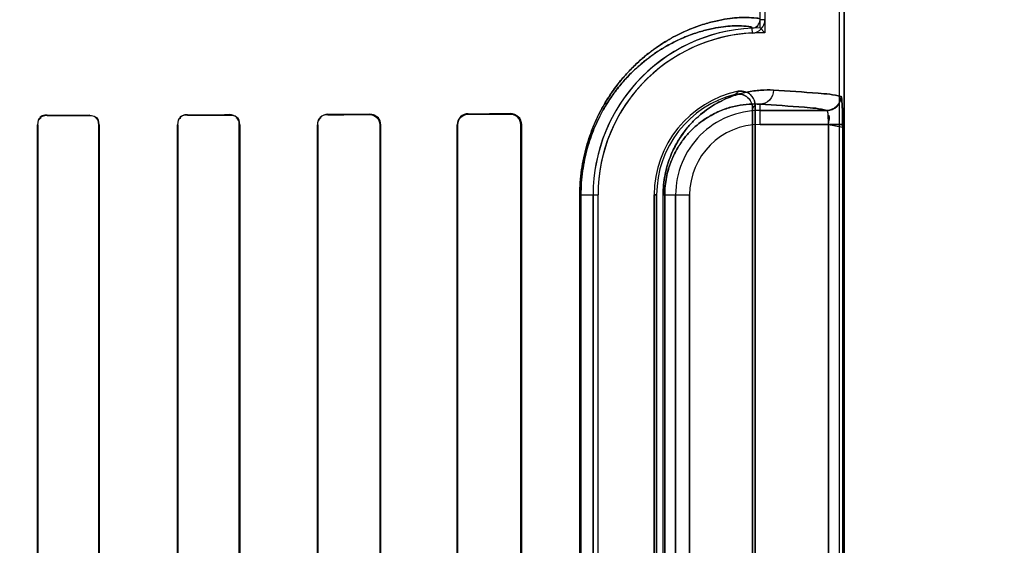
# Model space of a CAD drawing. Header units: millimetres. Extents: x 0 to 297, y 0 to 210.
# Tile 320 of 401: x 242.3959 to 242.5714, y 156.8791 to 156.9727. Entities that reach past the tile are written whole.
import ezdxf

# ---------------------------------------------------------------- set-up
doc = ezdxf.new("R2010")
doc.units = ezdxf.units.MM
doc.header["$LTSCALE"] = 16.335
doc.layers.get('0').update_dxf_attribs({"linetype": 'CONTINUOUS'})
for name, color, linetype in [('AXES_REF', 7, 'CONTINUOUS'), ('INTFCLR_1', 7, 'CONTINUOUS'), ('INTFCLR_72935', 7, 'CONTINUOUS')]:
    doc.layers.add(name, color=color, linetype=linetype)

msp = doc.modelspace()

# ---------------------------------------------------------------- linework, layer by layer
at = {"color": 7, "linetype": 'Continuous'}
for radius in [4.8479140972, 4.8475, 4.8164570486]:
    msp.add_circle((241.5069109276, 154.9564782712), radius, dxfattribs=at)
msp.add_arc((241.5069109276, 154.9564782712), 4.8, 278.2771290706, 261.7228709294, dxfattribs=at)
at = {"layer": 'AXES_REF', "color": 9, "linetype": 'Continuous'}
msp.add_circle((241.5069109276, 154.9564782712), 2.9642884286, dxfattribs=at)
at = {"layer": 'AXES_REF', "color": 7, "linetype": 'Continuous'}
msp.add_arc((241.5069109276, 154.9564782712), 4.91, 113.0826656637, 66.9173343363, dxfattribs=at)
at = {"layer": 'AXES_REF', "color": 9, "linetype": 'Continuous'}
msp.add_arc((241.5069109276, 154.9564782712), 4.4222561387, 94.4118118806, 85.5881881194, dxfattribs=at)
at = {"layer": 'INTFCLR_1', "color": 6, "linetype": 'Continuous'}
for p, q in [((242.541945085, 158.0414795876), (242.541945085, 156.7064711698)), ((242.5428267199, 158.0414711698), (242.5428267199, 156.7064711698)), ((242.5265076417, 156.8060024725), (242.5265076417, 156.9569398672)), ((242.526945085, 156.9574883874), (242.526945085, 156.8054539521)), ((242.3990856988, 156.9539711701), (242.3990856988, 156.8089711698)), ((242.3991457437, 156.9539711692), (242.3991457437, 156.8089711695)), ((242.4099774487, 156.8089711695), (242.4099774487, 156.9539711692)), ((242.4100394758, 156.8089711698), (242.4100394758, 156.9539711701)), ((242.4240276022, 156.9539711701), (242.4240276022, 156.8089711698)), ((242.4240920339, 156.9539711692), (242.4240920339, 156.8089711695)), ((242.4350372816, 156.8089711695), (242.4350372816, 156.9539711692)), ((242.435104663, 156.8089711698), (242.435104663, 156.9539711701)), ((242.4489529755, 156.9539711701), (242.4489529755, 156.8089711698)), ((242.4490240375, 156.9539711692), (242.4490240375, 156.8089711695)), ((242.4601133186, 156.8089711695), (242.4601133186, 156.9539711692)), ((242.4601890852, 156.8089711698), (242.4601890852, 156.9539711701)), ((242.4738552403, 156.9539711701), (242.4738552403, 156.8089711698)), ((242.4739372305, 156.9539711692), (242.4739372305, 156.8089711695)), ((242.4852118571, 156.8089711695), (242.4852118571, 156.9539711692)), ((242.485302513, 156.8089711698), (242.485302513, 156.9539711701)), ((242.4980862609, 156.9414711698), (242.4980862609, 156.8214711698)), ((242.4989678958, 156.8214711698), (242.4989678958, 156.9414711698)), ((242.5089678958, 156.8214711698), (242.5089678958, 156.9414711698)), ((242.5094053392, 156.9414711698), (242.5094053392, 156.8214711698))]:
    msp.add_line(p, q, dxfattribs=at)
at = {"layer": 'INTFCLR_1', "color": 9, "linetype": 'Continuous'}
for p, q in [((242.5287083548, 156.97267572), (242.5278267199, 156.97267572)), ((242.5263987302, 156.9711773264), (242.5264410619, 156.9702967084)), ((242.5278267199, 156.9540144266), (242.5278267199, 156.9576362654)), ((242.5397713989, 156.9565140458), (242.5278267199, 156.9565140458)), ((242.4008007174, 156.9556293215), (242.4008007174, 156.955689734)), ((242.4083007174, 156.9557059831), (242.4083007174, 156.9556443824)), ((242.4258007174, 156.9556840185), (242.4258007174, 156.9557489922)), ((242.4333007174, 156.9557698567), (242.4333007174, 156.9557031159)), ((242.4508007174, 156.9557533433), (242.4508007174, 156.9558252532)), ((242.4583007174, 156.9558523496), (242.4583007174, 156.9557776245)), ((242.4758007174, 156.9558421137), (242.4758007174, 156.9559256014)), ((242.4833007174, 156.9559624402), (242.4833007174, 156.9558737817)), ((242.3990856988, 156.9539711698), (242.3991457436, 156.9539711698)), ((242.4099774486, 156.9539711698), (242.4100394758, 156.9539711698)), ((242.4240276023, 156.9539711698), (242.4240920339, 156.9539711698)), ((242.4350372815, 156.9539711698), (242.4351046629, 156.9539711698)), ((242.4489529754, 156.9539711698), (242.4490240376, 156.9539711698)), ((242.4601133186, 156.9539711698), (242.4601890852, 156.9539711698)), ((242.4738552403, 156.9539711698), (242.4739372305, 156.9539711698)), ((242.4852118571, 156.9539711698), (242.4853025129, 156.9539711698)), ((242.5278267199, 156.9540144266), (242.5425380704, 156.9540144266)), ((242.5400406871, 156.8089279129), (242.5400406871, 156.9540144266)), ((242.5425380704, 156.9540144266), (242.5425380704, 156.8089279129)), ((242.495726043, 156.8214711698), (242.495726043, 156.9414711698)), ((242.495726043, 156.9414711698), (242.4989678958, 156.9414711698)), ((242.4959104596, 156.9414711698), (242.4959104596, 156.8214711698)), ((242.5089678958, 156.9414711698), (242.5094053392, 156.9414711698)), ((242.5105565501, 156.8214711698), (242.5105565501, 156.9414711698)), ((242.5105565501, 156.9414711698), (242.515283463, 156.9414711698)), ((242.5108487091, 156.9414711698), (242.5108487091, 156.8214711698)), ((242.5127838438, 156.9414711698), (242.5127838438, 156.8214711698)), ((242.515283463, 156.8214711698), (242.515283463, 156.9414711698))]:
    msp.add_line(p, q, dxfattribs=at)
at = {"layer": 'INTFCLR_1', "color": 7, "linetype": 'Continuous'}
msp.add_line((242.4839098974, 156.9557764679), (242.4833007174, 156.9558737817), dxfattribs=at)
at = {"layer": 'INTFCLR_1', "color": 6, "linetype": 'Continuous'}
for centre, radius, start, end in [((242.5263265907, 156.97267572), 0.0015001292, 272.7555668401, 360), ((242.5263265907, 156.97267572), 0.0023817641, 272.7547928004, 1.588680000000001e-05), ((242.5278267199, 156.9414711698), 0.0297404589, 92.75211805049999, 179.9999999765), ((242.5278267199, 156.9414711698), 0.028858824, 92.7521172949, 179.9999985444), ((242.5278267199, 156.9414711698), 0.018858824, 101.8889180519, 179.9999977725), ((242.5278267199, 156.9414711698), 0.0184213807, 103.8352360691, 179.9999998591)]:
    msp.add_arc(centre, radius, start, end, dxfattribs=at)
at = {"layer": 'INTFCLR_1', "color": 9, "linetype": 'Continuous'}
for centre, radius, start, end in [((242.5591776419, 156.9271134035), 0.0481478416, 137.0401802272, 137.9559483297), ((242.5278267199, 156.9414711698), 0.0150428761, 89.99999999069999, 179.9999999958), ((242.5590191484, 156.9314607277), 0.0413059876, 140.9411471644, 141.9143409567), ((242.5278267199, 156.9414711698), 0.0125432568, 90.00000006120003, 179.9999997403)]:
    msp.add_arc(centre, radius, start, end, dxfattribs=at)
at = {"layer": 'INTFCLR_1', "color": 6, "linetype": 'Continuous'}
for centre, major_axis, ratio, start_param, end_param in [((242.2670507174, 156.9564711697), (0.2607760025, 0), 0.0034906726, -1.0322457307, -0.9983944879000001), ((242.2670507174, 156.9564711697), (0.2757760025, 0), 0.0034906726, -1.0644388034, -1.0330623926), ((242.2670507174, 156.9564711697), (0.2607760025, 0), 0.0034906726, -0.9162996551, -0.8795209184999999), ((242.2670507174, 156.9564711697), (0.2757760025, 0), 0.0034906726, -0.9573995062, -0.9237350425), ((242.2670507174, 156.9564711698), (0.2607760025, 0), 0.0034906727, -0.7888979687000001, -0.7475038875), ((242.2670507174, 156.9564711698), (0.2757760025, 0), 0.0034906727, -0.8415583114, -0.8044638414), ((242.2670507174, 156.9564711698), (0.2607760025, 0), 0.0034906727, -0.642674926, -0.5930216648), ((242.2670507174, 156.9564711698), (0.2757760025, 0), 0.0034906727, -0.7121557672, -0.6694696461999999)]:
    msp.add_ellipse(centre, major_axis=major_axis, ratio=ratio, start_param=start_param, end_param=end_param, dxfattribs=at)
at = {"layer": 'INTFCLR_1', "color": 9, "linetype": 'Continuous'}
for points, knots in [([(242.5278267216, 156.9726758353), (242.5278267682, 156.9728926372), (242.526656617, 156.9729979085), (242.5256718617, 156.9731169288), (242.5240026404, 156.9730582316), (242.5223641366, 156.9728992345), (242.5203841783, 156.9725645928), (242.5181053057, 156.9719935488), (242.5155233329, 156.9711043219), (242.5126594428, 156.9697965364), (242.5101549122, 156.9683051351), (242.5080503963, 156.966781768), (242.5063646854, 156.9653815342), (242.5046485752, 156.9637335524), (242.5029234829, 156.9617975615), (242.5015360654, 156.9599463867), (242.5004537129, 156.9582763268), (242.4993474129, 156.9563706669), (242.4983423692, 156.9542724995), (242.4974722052, 156.9519837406), (242.4968794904, 156.9500877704), (242.4963849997, 156.9480638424), (242.4958816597, 156.9451921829), (242.4957260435, 156.9429669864), (242.4957260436, 156.9414711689)], [0, 0, 0, 0, 0.0129082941, 0.0479369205, 0.0747656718, 0.1077870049, 0.1472777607, 0.1937244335, 0.2476759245, 0.3095864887, 0.3808801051, 0.4208017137, 0.464183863, 0.5112475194, 0.5623302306, 0.6184106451, 0.6487898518, 0.6807805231, 0.7495641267, 0.7869849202, 0.8265031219, 0.8677591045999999, 0.910939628, 1, 1, 1, 1]), ([(242.5263987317, 156.9711773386), (242.5263994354, 156.9713849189), (242.5252985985, 156.9715140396), (242.5243548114, 156.9716235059), (242.5227736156, 156.9715794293), (242.5212184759, 156.9714336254), (242.5193398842, 156.9711217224), (242.5171766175, 156.9705835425), (242.5147250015, 156.969741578), (242.5120048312, 156.9684995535), (242.5096258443, 156.9670807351), (242.5076265, 156.9656301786), (242.5060245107, 156.9642958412), (242.5043934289, 156.9627246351), (242.5027536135, 156.960878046), (242.5014348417, 156.9591119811), (242.5004059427, 156.9575183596), (242.4993539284, 156.95569914), (242.4983983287, 156.9536960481), (242.4975709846, 156.9515109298), (242.4970073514, 156.9497004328), (242.4965371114, 156.9477676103), (242.4960584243, 156.9450249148), (242.4959104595, 156.9428998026), (242.4959104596, 156.9414711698)], [0, 0, 0, 0, 0.0129831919, 0.0479084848, 0.07463076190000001, 0.1075226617, 0.1468667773, 0.1931559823, 0.2469482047, 0.3087107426, 0.3798835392, 0.4197618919, 0.463117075, 0.5101750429, 0.5612788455, 0.6174138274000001, 0.6478355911, 0.6798803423, 0.7488096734, 0.7863245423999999, 0.8259516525, 0.8673300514, 0.9106460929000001, 1, 1, 1, 1]), ([(242.5302123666, 156.9601358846), (242.5294552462, 156.9601776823), (242.5278696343, 156.9601664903), (242.525400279, 156.9598290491), (242.5227524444, 156.9590809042), (242.5204837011, 156.9580404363), (242.5186236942, 156.9568827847), (242.5171590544, 156.9557678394), (242.5156953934, 156.9543969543), (242.5142593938, 156.9527146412), (242.5131575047, 156.9510432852), (242.5123442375, 156.9494858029), (242.5117655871, 156.9481386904), (242.5112642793, 156.9466485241), (242.5108712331, 156.9450256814), (242.5106157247, 156.9432840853), (242.5105565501, 156.9420844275), (242.5105565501, 156.9414711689)], [0, 0, 0, 0, 0.0750554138, 0.1564841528, 0.2459854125, 0.3464640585, 0.4023384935, 0.4625915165, 0.5283646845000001, 0.6004622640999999, 0.6810443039, 0.7258982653, 0.7742486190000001, 0.8260106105, 0.8813405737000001, 0.9392984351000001, 1, 1, 1, 1]), ([(242.5302123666, 156.9601358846), (242.5302092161, 156.9595032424), (242.5297235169, 156.9582049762), (242.5284389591, 156.9576396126), (242.5278267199, 156.9576362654)], [0, 0, 0, 0, 0.5081941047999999, 1, 1, 1, 1]), ([(242.5422663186, 156.9590136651), (242.5409412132, 156.9593726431), (242.5368830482, 156.9596781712), (242.5328729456, 156.9599890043), (242.5302123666, 156.9601358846)], [0, 0, 0, 0, 0.3400295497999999, 1, 1, 1, 1]), ([(242.5278267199, 156.9576362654), (242.5271767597, 156.9576778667), (242.5258138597, 156.9576796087), (242.5236880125, 156.9574022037), (242.521404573, 156.9567671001), (242.5194455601, 156.9558738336), (242.5178383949, 156.9548753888), (242.5165708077, 156.9539107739), (242.515303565, 156.9527223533), (242.5140589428, 156.9512608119), (242.5128709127, 156.9494530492), (242.5120224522, 156.9476536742), (242.5114628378, 156.9459828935), (242.511121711, 156.9445687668), (242.510900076, 156.9430512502), (242.5108486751, 156.9420057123), (242.5108487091, 156.9414711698)], [0, 0, 0, 0, 0.0744526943, 0.155325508, 0.2443501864, 0.3444346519, 0.4002308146, 0.4603906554, 0.5262223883, 0.5984573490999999, 0.6793343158, 0.7728337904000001, 0.824923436, 0.8805639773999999, 0.9388934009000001, 1, 1, 1, 1]), ([(242.5278267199, 156.9576362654), (242.5304632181, 156.9574893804), (242.5344368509, 156.9571786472), (242.5384589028, 156.9568728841), (242.5397713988, 156.9565140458)], [0, 0, 0, 0, 0.659940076, 1, 1, 1, 1])]:
    msp.add_open_spline(points, degree=3, knots=knots, dxfattribs=at)
at = {"layer": 'INTFCLR_1', "color": 6, "linetype": 'Continuous'}
for points, knots in [([(242.5239415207, 156.9599254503), (242.5244597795, 156.9600345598), (242.5259845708, 156.9599031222), (242.5269450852, 156.9583772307), (242.5269450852, 156.957488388)], [0, 0, 0, 0, 0.3733759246, 1, 1, 1, 1]), ([(242.5265076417, 156.9569398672), (242.5265076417, 156.957478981), (242.5260501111, 156.9589734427), (242.5242997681, 156.9595743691), (242.5234216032, 156.9593580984)], [0, 0, 0, 0, 0.3734722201, 1, 1, 1, 1]), ([(242.435104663, 156.9539711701), (242.435104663, 156.954436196), (242.4347129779, 156.9553948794), (242.4337550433, 156.9557711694), (242.4333007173, 156.955769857)], [0, 0, 0, 0, 0.505818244, 1, 1, 1, 1]), ([(242.4508007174, 156.9558252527), (242.4503213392, 156.9558235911), (242.4493379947, 156.9554180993), (242.4489529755, 156.9544358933), (242.4489529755, 156.9539711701)], [0, 0, 0, 0, 0.5077628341, 1, 1, 1, 1]), ([(242.4601890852, 156.9539711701), (242.4601890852, 156.9544327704), (242.4598082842, 156.9554317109), (242.458801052, 156.9558542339), (242.4583007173, 156.9558523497)], [0, 0, 0, 0, 0.4798646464, 1, 1, 1, 1]), ([(242.4601133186, 156.9539711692), (242.4601133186, 156.9544268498), (242.4597335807, 156.955388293), (242.4587686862, 156.9557791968), (242.4583007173, 156.9557776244)], [0, 0, 0, 0, 0.4933465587, 1, 1, 1, 1]), ([(242.4758007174, 156.9559256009), (242.4753195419, 156.9559233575), (242.4742885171, 156.9555227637), (242.4738552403, 156.9544843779), (242.4738552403, 156.9539711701)], [0, 0, 0, 0, 0.4838961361, 1, 1, 1, 1]), ([(242.4758007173, 156.9558421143), (242.4753545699, 156.9558403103), (242.4743695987, 156.9554737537), (242.4739372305, 156.9544770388), (242.4739372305, 156.9539711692)], [0, 0, 0, 0, 0.4686359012, 1, 1, 1, 1]), ([(242.485302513, 156.9539711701), (242.485302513, 156.9544213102), (242.4849424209, 156.9554722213), (242.4838686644, 156.9559653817), (242.4833007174, 156.9559624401)], [0, 0, 0, 0, 0.4421396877, 1, 1, 1, 1])]:
    msp.add_open_spline(points, degree=3, knots=knots, dxfattribs=at)
at = {"layer": 'INTFCLR_1', "color": 7, "linetype": 'Continuous'}
for points, knots in [([(242.5422357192, 156.9590453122), (242.5422387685, 156.9584035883), (242.541715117, 156.9570651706), (242.5403790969, 156.9565268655), (242.5397411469, 156.9565298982)], [0, 0, 0, 0, 0.5014745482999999, 1, 1, 1, 1]), ([(242.5397713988, 156.9565140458), (242.5404079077, 156.956514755), (242.5417336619, 156.9570500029), (242.5422656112, 156.9583763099), (242.5422663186, 156.9590136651)], [0, 0, 0, 0, 0.4996677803, 1, 1, 1, 1]), ([(242.5422357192, 156.9590453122), (242.5423341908, 156.9591626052), (242.5424220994, 156.9581196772), (242.5424812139, 156.9575006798), (242.5425295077, 156.9557560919), (242.5425380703, 156.9546464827), (242.5425380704, 156.9540144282)], [0, 0, 0, 0, 0.090819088, 0.3065073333, 0.6251820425, 1, 1, 1, 1]), ([(242.5425380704, 156.9540144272), (242.5425380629, 156.9544766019), (242.5425274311, 156.9555542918), (242.5425108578, 156.957227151), (242.5423833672, 156.9584287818), (242.5422663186, 156.9590136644)], [0, 0, 0, 0, 0.2765935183, 0.6451828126, 1, 1, 1, 1]), ([(242.5400406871, 156.9540144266), (242.5400406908, 156.9541752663), (242.5400381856, 156.9548537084), (242.5399702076, 156.9553493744), (242.5399229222, 156.9566377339), (242.5397411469, 156.9565298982)], [0, 0, 0, 0, 0.1889097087, 0.7517593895, 1, 1, 1, 1]), ([(242.4852118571, 156.9539711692), (242.4852120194, 156.9544820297), (242.4847747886, 156.9555058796), (242.4837630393, 156.9558660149), (242.4833007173, 156.9558737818)], [0, 0, 0, 0, 0.5249028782, 1, 1, 1, 1])]:
    msp.add_open_spline(points, degree=3, knots=knots, dxfattribs=at)
at = {"layer": 'INTFCLR_1', "color": 6, "linetype": 'Continuous'}
for points in [[(242.4008007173, 156.955629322), (242.4002620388, 156.9556282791), (242.399391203, 156.9553775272), (242.399391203, 156.9548388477)], [(242.4008007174, 156.9556897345), (242.4002949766, 156.9556886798), (242.3994408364, 156.9555226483), (242.3994408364, 156.9550169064)], [(242.4099774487, 156.9539711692), (242.4099774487, 156.9544206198), (242.4098836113, 156.9552061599), (242.4094341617, 156.9552052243)], [(242.4100394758, 156.9539711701), (242.4100394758, 156.9544336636), (242.409947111, 156.955243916), (242.4094846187, 156.9552428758)], [(242.4258007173, 156.9557489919), (242.4252673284, 156.9557475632), (242.4243738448, 156.9555580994), (242.4243738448, 156.9550247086)], [(242.4258007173, 156.9556840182), (242.4252905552, 156.9556827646), (242.4244332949, 156.9555067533), (242.4244332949, 156.9549965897)], [(242.4350372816, 156.9539711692), (242.4350372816, 156.9544246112), (242.4349564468, 156.9552233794), (242.4345030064, 156.9552221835)], [(242.4508007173, 156.9557533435), (242.4503242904, 156.9557518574), (242.4494931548, 156.9556525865), (242.4494931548, 156.9551761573)]]:
    msp.add_open_spline(points, degree=3, dxfattribs=at)
at = {"layer": 'INTFCLR_1', "color": 7, "linetype": 'Continuous'}
for points in [[(242.4852118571, 156.9539711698), (242.4852118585, 156.9545084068), (242.4850389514, 156.9552615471), (242.4845291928, 156.9554311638)], [(242.5400406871, 156.9540144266), (242.5400407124, 156.9545518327), (242.5405167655, 156.9555531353), (242.5399842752, 156.9556256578)]]:
    msp.add_open_spline(points, degree=3, dxfattribs=at)
at = {"layer": 'INTFCLR_72935', "color": 6, "linetype": 'Continuous'}
for p, q in [((242.5419450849, 158.0414880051), (242.5419450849, 156.7064711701)), ((242.5428267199, 156.7064711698), (242.5428267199, 158.0414711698)), ((242.5287083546, 157.577625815), (242.5287083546, 156.9703165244)), ((242.5278267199, 156.9712116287), (242.5278267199, 157.5767307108)), ((242.5278267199, 156.9712116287), (242.5287083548, 156.9703165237)), ((242.5265076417, 156.9569398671), (242.5265076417, 156.8060024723)), ((242.526945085, 156.8054539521), (242.526945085, 156.9574883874)), ((242.3990856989, 156.8089711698), (242.3990856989, 156.9539711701)), ((242.3991457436, 156.8089711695), (242.3991457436, 156.9539711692)), ((242.4099774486, 156.9539711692), (242.4099774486, 156.8089711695)), ((242.4100394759, 156.9539711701), (242.4100394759, 156.8089711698)), ((242.4240276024, 156.8089711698), (242.4240276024, 156.9539711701)), ((242.424092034, 156.8089711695), (242.424092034, 156.9539711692)), ((242.4350372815, 156.9539711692), (242.4350372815, 156.8089711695)), ((242.4351046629, 156.9539711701), (242.4351046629, 156.8089711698)), ((242.4489529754, 156.8089711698), (242.4489529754, 156.9539711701)), ((242.4490240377, 156.8089711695), (242.4490240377, 156.9539711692)), ((242.4601133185, 156.9539711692), (242.4601133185, 156.8089711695)), ((242.4601890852, 156.9539711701), (242.4601890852, 156.8089711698)), ((242.4738552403, 156.8089711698), (242.4738552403, 156.9539711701)), ((242.4739372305, 156.8089711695), (242.4739372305, 156.9539711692)), ((242.4852118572, 156.9539711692), (242.4852118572, 156.8089711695)), ((242.4853025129, 156.9539711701), (242.4853025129, 156.8089711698)), ((242.4980862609, 156.8214711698), (242.4980862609, 156.9414711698)), ((242.4989678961, 156.8214711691), (242.4989678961, 156.9414711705)), ((242.5089678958, 156.9414711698), (242.5089678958, 156.8214711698)), ((242.5094053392, 156.8214711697), (242.5094053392, 156.9414711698))]:
    msp.add_line(p, q, dxfattribs=at)
at = {"layer": 'INTFCLR_72935', "color": 9, "linetype": 'Continuous'}
for p, q in [((242.5278267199, 156.9540144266), (242.5278267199, 156.9576362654)), ((242.5278267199, 156.9565140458), (242.5397713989, 156.9565140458)), ((242.4008007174, 156.955689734), (242.4008007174, 156.9556293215)), ((242.4083007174, 156.9556443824), (242.4083007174, 156.9557059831)), ((242.4258007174, 156.9557489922), (242.4258007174, 156.9556840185)), ((242.4333007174, 156.9557031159), (242.4333007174, 156.9557698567)), ((242.4508007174, 156.9558252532), (242.4508007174, 156.9557533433)), ((242.4583007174, 156.9557776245), (242.4583007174, 156.9558523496)), ((242.4758007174, 156.9559256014), (242.4758007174, 156.9558421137)), ((242.4833007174, 156.9558737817), (242.4833007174, 156.9559624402)), ((242.3991457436, 156.9539711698), (242.3990856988, 156.9539711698)), ((242.4100394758, 156.9539711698), (242.4099774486, 156.9539711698)), ((242.4240920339, 156.9539711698), (242.4240276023, 156.9539711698)), ((242.4351046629, 156.9539711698), (242.4350372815, 156.9539711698)), ((242.4490240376, 156.9539711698), (242.4489529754, 156.9539711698)), ((242.4601890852, 156.9539711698), (242.4601133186, 156.9539711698)), ((242.4739372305, 156.9539711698), (242.4738552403, 156.9539711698)), ((242.4853025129, 156.9539711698), (242.4852118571, 156.9539711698)), ((242.5400406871, 156.9540144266), (242.5278267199, 156.9540144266)), ((242.5400406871, 156.9540144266), (242.5400406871, 156.8089279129)), ((242.5425380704, 156.9540144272), (242.5425380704, 156.8089279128)), ((242.495726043, 156.9414711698), (242.4989678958, 156.9414711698)), ((242.4957260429, 156.8214711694), (242.4957260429, 156.9414711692)), ((242.4959104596, 156.8214711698), (242.4959104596, 156.9414711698)), ((242.5094053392, 156.9414711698), (242.5089678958, 156.9414711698)), ((242.5105565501, 156.8214711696), (242.5105565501, 156.9414711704)), ((242.5105565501, 156.9414711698), (242.515283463, 156.9414711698)), ((242.5108487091, 156.8214711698), (242.5108487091, 156.9414711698)), ((242.5127838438, 156.8214711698), (242.5127838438, 156.9414711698)), ((242.515283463, 156.9414711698), (242.515283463, 156.8214711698))]:
    msp.add_line(p, q, dxfattribs=at)
at = {"layer": 'INTFCLR_72935', "color": 7, "linetype": 'Continuous'}
for p, q in [((242.4589234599, 156.9557487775), (242.4583007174, 156.9558523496)), ((242.4839216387, 156.9558665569), (242.4833007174, 156.9559624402)), ((242.4833007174, 156.9558737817), (242.4839124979, 156.9557756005)), ((242.5425380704, 156.9540144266), (242.5400406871, 156.9540144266)), ((242.5400406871, 156.9540144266), (242.5425391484, 156.9535313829))]:
    msp.add_line(p, q, dxfattribs=at)
at = {"layer": 'INTFCLR_72935', "color": 6, "linetype": 'Continuous'}
for radius, start, end in [(0.0297404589, 90, 180.0000000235), (0.028858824, 88.24934629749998, 179.9999985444), (0.018858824, 101.8889180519, 179.9999977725), (0.0184213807, 103.8352360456, 179.9999997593)]:
    msp.add_arc((242.5278267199, 156.9414711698), radius, start, end, dxfattribs=at)
at = {"layer": 'INTFCLR_72935', "color": 9, "linetype": 'Continuous'}
for centre, radius, start, end in [((242.5591776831, 156.9271133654), 0.0481478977, 137.0401804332, 137.955947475), ((242.5278267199, 156.9414711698), 0.0150428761, 90.0000000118, 180.0000000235), ((242.5590191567, 156.9314607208), 0.0413059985, 140.9411469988, 141.9143405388), ((242.5278267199, 156.9414711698), 0.0125432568, 90.00000006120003, 179.9999997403)]:
    msp.add_arc(centre, radius, start, end, dxfattribs=at)
at = {"layer": 'INTFCLR_72935', "color": 6, "linetype": 'Continuous'}
for centre, major_axis, ratio, start_param, end_param in [((242.2670507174, 156.9564711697), (0.2607760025, 0), 0.0034906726, -1.0322457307, -0.9983944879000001), ((242.2670507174, 156.9564711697), (0.2757760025, 0), 0.0034906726, -1.0644388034, -1.0330623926), ((242.2670507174, 156.9564711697), (0.2607760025, 0), 0.0034906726, -0.9162996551, -0.8795209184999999), ((242.2670507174, 156.9564711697), (0.2757760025, 0), 0.0034906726, -0.9573995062, -0.9237350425), ((242.2670507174, 156.9564711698), (0.2607760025, 0), 0.0034906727, -0.7888979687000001, -0.7475038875), ((242.2670507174, 156.9564711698), (0.2757760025, 0), 0.0034906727, -0.8415583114, -0.8044638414), ((242.2670507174, 156.9564711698), (0.2607760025, 0), 0.0034906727, -0.642674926, -0.5930216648), ((242.2670507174, 156.9564711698), (0.2757760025, 0), 0.0034906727, -0.7121557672, -0.6694696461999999)]:
    msp.add_ellipse(centre, major_axis=major_axis, ratio=ratio, start_param=start_param, end_param=end_param, dxfattribs=at)
at = {"layer": 'INTFCLR_72935', "color": 9, "linetype": 'Continuous'}
for points, knots in [([(242.4957260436, 156.9414711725), (242.4957260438, 156.9429653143), (242.4958812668, 156.9451873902), (242.4963830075, 156.9480536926), (242.4968751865, 156.9500716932), (242.4974652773, 156.9519634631), (242.4983320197, 156.9542483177), (242.499333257, 156.9563431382), (242.500435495, 156.9582465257), (242.5015177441, 156.9599206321), (242.502910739, 156.9617827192), (242.5046420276, 156.9637270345), (242.5068404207, 156.9658386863), (242.5095166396, 156.9679238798), (242.5122147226, 156.9695326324), (242.5142356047, 156.9705163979), (242.5160332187, 156.9712800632), (242.5181116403, 156.9719955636), (242.5203967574, 156.9725675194), (242.5223837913, 156.9729019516), (242.5240252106, 156.9730599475), (242.525689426, 156.9731160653), (242.526668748, 156.9729981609), (242.5278267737, 156.9728900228), (242.5278267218, 156.9726758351)], [0, 0, 0, 0, 0.0889624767, 0.1320587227, 0.1731704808, 0.2125452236, 0.2499716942, 0.3186065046, 0.3504676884, 0.3808901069, 0.4372578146, 0.4887306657, 0.535726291, 0.6186117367, 0.6900918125, 0.7223293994, 0.7523795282, 0.806346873, 0.8529608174, 0.8926493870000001, 0.9257163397, 0.9524727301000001, 0.9872470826, 1, 1, 1, 1]), ([(242.4959104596, 156.9414711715), (242.4959104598, 156.9428982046), (242.4960580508, 156.9450203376), (242.4965352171, 156.9477579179), (242.497003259, 156.9496850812), (242.497564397, 156.951491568), (242.4983884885, 156.9536729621), (242.4993404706, 156.9556728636), (242.5003886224, 156.9574899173), (242.5014174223, 156.9590874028), (242.502741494, 156.9608638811), (242.5043872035, 156.9627184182), (242.5064762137, 156.9647312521), (242.5090188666, 156.9667176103), (242.5115827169, 156.9682486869), (242.5135025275, 156.9691835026), (242.5152094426, 156.9699080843), (242.5171826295, 156.9705854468), (242.5193518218, 156.9711244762), (242.5212371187, 156.9714361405), (242.5227950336, 156.9715809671), (242.524371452, 156.9716225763), (242.5253101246, 156.9715141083), (242.5263994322, 156.9713824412), (242.5263987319, 156.9711773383)], [0, 0, 0, 0, 0.08925570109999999, 0.1324872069, 0.1737209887, 0.2132043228, 0.2507249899, 0.319505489, 0.3514207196, 0.3818859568, 0.4383088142, 0.4898030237, 0.5367929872, 0.6196084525, 0.6909676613, 0.7231332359, 0.7531068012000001, 0.8069147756, 0.8533706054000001, 0.8929116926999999, 0.9258489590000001, 0.952499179, 0.9871714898, 1, 1, 1, 1]), ([(242.5105565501, 156.9414711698), (242.5105565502, 156.9420777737), (242.5106149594, 156.9432749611), (242.5108684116, 156.9450113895), (242.5112606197, 156.9466352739), (242.5117586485, 156.9481201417), (242.5123338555, 156.9494634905), (242.5131471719, 156.951026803), (242.5142525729, 156.9527066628), (242.515692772, 156.9543939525), (242.5171537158, 156.9557630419), (242.5186121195, 156.9568746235), (242.5204669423, 156.9580311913), (242.5227319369, 156.9590733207), (242.5253835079, 156.9598260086), (242.5278613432, 156.9601663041), (242.5294533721, 156.9601777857), (242.5302123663, 156.9601358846)], [0, 0, 0, 0, 0.0600429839, 0.1184181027, 0.1734493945, 0.22517713, 0.2732606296, 0.3179414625, 0.3994792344, 0.4716692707, 0.5370373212, 0.5972913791, 0.6528779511, 0.7531551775, 0.8428840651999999, 0.9247587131, 1, 1, 1, 1]), ([(242.5302123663, 156.9601358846), (242.5302092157, 156.9595032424), (242.5297235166, 156.9582049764), (242.528438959, 156.9576396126), (242.5278267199, 156.9576362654)], [0, 0, 0, 0, 0.5081941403, 1, 1, 1, 1]), ([(242.5302123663, 156.9601358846), (242.5328729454, 156.9599890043), (242.5368830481, 156.9596781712), (242.5409412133, 156.9593726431), (242.5422663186, 156.9590136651)], [0, 0, 0, 0, 0.6599704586, 1, 1, 1, 1]), ([(242.5108487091, 156.9414711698), (242.5108487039, 156.9419999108), (242.5108994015, 156.9430433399), (242.5111192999, 156.9445565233), (242.5114596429, 156.9459714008), (242.5120157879, 156.947636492), (242.5128635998, 156.9494407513), (242.5140533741, 156.9512543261), (242.5153014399, 156.9527199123), (242.5165662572, 156.9539066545), (242.5178283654, 156.9548683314), (242.5194310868, 156.9558658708), (242.5213868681, 156.9567606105), (242.5236735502, 156.9573996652), (242.5258067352, 156.9576795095), (242.5271751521, 156.9576779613), (242.5278267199, 156.9576362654)], [0, 0, 0, 0, 0.0604434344, 0.1191979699, 0.174553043, 0.2265687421, 0.3196855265, 0.4015022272, 0.4738229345, 0.5392349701, 0.5994014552, 0.6549095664, 0.7547931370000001, 0.8440475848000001, 0.9253631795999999, 1, 1, 1, 1]), ([(242.5397713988, 156.9565140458), (242.5384588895, 156.9568728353), (242.5344368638, 156.9571786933), (242.5304632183, 156.9574893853), (242.5278267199, 156.9576362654)], [0, 0, 0, 0, 0.3400599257, 1, 1, 1, 1])]:
    msp.add_open_spline(points, degree=3, knots=knots, dxfattribs=at)
at = {"layer": 'INTFCLR_72935', "color": 6, "linetype": 'Continuous'}
for points in [[(242.5263987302, 156.9711773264), (242.5268516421, 156.9711990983), (242.5275788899, 156.971400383), (242.5275788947, 156.9718538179)], [(242.3991457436, 156.9539711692), (242.3991457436, 156.9544231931), (242.3992482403, 156.9552078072), (242.3997002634, 156.9552086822)], [(242.4008007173, 156.9556897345), (242.4002903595, 156.9556886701), (242.3994313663, 156.955515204), (242.3994313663, 156.9550048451)], [(242.4083007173, 156.9556443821), (242.4087951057, 156.9556454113), (242.4096314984, 156.9554839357), (242.4096314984, 156.9549895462)], [(242.4100394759, 156.9539711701), (242.4100394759, 156.9544393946), (242.4099390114, 156.9552566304), (242.4094707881, 156.9552555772)], [(242.424092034, 156.9539711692), (242.424092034, 156.9544271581), (242.4241823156, 156.9552242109), (242.4246383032, 156.9552253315)], [(242.4258007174, 156.9557489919), (242.4252606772, 156.9557475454), (242.4243605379, 156.9555469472), (242.4243605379, 156.9550069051)], [(242.4333007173, 156.9557031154), (242.4338293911, 156.9557045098), (242.4347126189, 156.9555092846), (242.4347126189, 156.9549806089)], [(242.4351046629, 156.9539711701), (242.4351046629, 156.9544408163), (242.4350224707, 156.9552689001), (242.4345528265, 156.9552675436)], [(242.4490240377, 156.9539711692), (242.4490240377, 156.9544298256), (242.4490965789, 156.9552390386), (242.449555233, 156.9552404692)]]:
    msp.add_open_spline(points, degree=3, dxfattribs=at)
for points, knots in [([(242.5269450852, 156.957488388), (242.5269450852, 156.9580180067), (242.5265023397, 156.9594830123), (242.5248112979, 156.9601085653), (242.5239415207, 156.9599254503)], [0, 0, 0, 0, 0.3733751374, 1, 1, 1, 1]), ([(242.5234216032, 156.9593580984), (242.5239450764, 156.9594870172), (242.5255055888, 156.9594001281), (242.5265076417, 156.9578442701), (242.5265076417, 156.9569398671)], [0, 0, 0, 0, 0.3734727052, 1, 1, 1, 1]), ([(242.5422663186, 156.9590136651), (242.5422656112, 156.9583763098), (242.541733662, 156.9570500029), (242.5404079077, 156.956514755), (242.5397713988, 156.9565140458)], [0, 0, 0, 0, 0.5003322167, 1, 1, 1, 1]), ([(242.5400406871, 156.9540144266), (242.5400421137, 156.9541696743), (242.5400450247, 156.9548119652), (242.5399866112, 156.9556807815), (242.5399388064, 156.956259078), (242.539822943, 156.9565315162), (242.5397713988, 156.9565140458)], [0, 0, 0, 0, 0.1826563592, 0.7651859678, 0.9359698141, 1, 1, 1, 1]), ([(242.4508007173, 156.9558252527), (242.4503171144, 156.9558235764), (242.4493333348, 156.955412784), (242.4489529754, 156.9544315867), (242.4489529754, 156.9539711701)], [0, 0, 0, 0, 0.512282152, 1, 1, 1, 1]), ([(242.4583007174, 156.9557776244), (242.4587727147, 156.9557792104), (242.4597380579, 156.9553832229), (242.4601133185, 156.9544227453), (242.4601133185, 156.9539711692)], [0, 0, 0, 0, 0.5110568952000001, 1, 1, 1, 1]), ([(242.4758007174, 156.9559256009), (242.4753311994, 156.9559234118), (242.4743022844, 156.9555360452), (242.4738552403, 156.9544958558), (242.4738552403, 156.9539711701)], [0, 0, 0, 0, 0.472258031, 1, 1, 1, 1]), ([(242.4739372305, 156.9539711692), (242.4739372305, 156.9544246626), (242.4743081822, 156.955412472), (242.4753020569, 156.955840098), (242.4758007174, 156.9558421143)], [0, 0, 0, 0, 0.4762795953, 1, 1, 1, 1])]:
    msp.add_open_spline(points, degree=3, knots=knots, dxfattribs=at)
at = {"layer": 'INTFCLR_72935', "color": 7, "linetype": 'Continuous'}
for points, knots in [([(242.5425391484, 156.9535313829), (242.5425405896, 156.9538533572), (242.5425363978, 156.9546448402), (242.5425291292, 156.9557278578), (242.5424972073, 156.9567248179), (242.542483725, 156.9576597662), (242.5423437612, 156.9582740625), (242.5424018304, 156.9589769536), (242.5422663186, 156.9590136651)], [0, 0, 0, 0, 0.1755373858, 0.4319359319, 0.5881395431, 0.7249066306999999, 0.9234579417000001, 1, 1, 1, 1]), ([(242.5422663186, 156.9590136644), (242.5423834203, 156.9584282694), (242.542510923, 156.9572257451), (242.5425274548, 156.9555528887), (242.5425380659, 156.9544757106), (242.5425380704, 156.9540144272)], [0, 0, 0, 0, 0.3551236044, 0.7239396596, 1, 1, 1, 1]), ([(242.4583007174, 156.9558523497), (242.4587931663, 156.9558491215), (242.4597975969, 156.9554438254), (242.4601923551, 156.9544407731), (242.4601890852, 156.9539711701)], [0, 0, 0, 0, 0.5118728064, 1, 1, 1, 1]), ([(242.4833007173, 156.9559624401), (242.4838246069, 156.955956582), (242.4848907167, 156.9555303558), (242.4853043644, 156.9544665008), (242.4853025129, 156.9539711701)], [0, 0, 0, 0, 0.5140240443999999, 1, 1, 1, 1]), ([(242.4833007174, 156.9558737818), (242.4837587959, 156.9558674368), (242.4847686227, 156.9555099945), (242.4852143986, 156.9544862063), (242.4852118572, 156.9539711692)], [0, 0, 0, 0, 0.4707547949, 1, 1, 1, 1])]:
    msp.add_open_spline(points, degree=3, knots=knots, dxfattribs=at)
for points in [[(242.4601890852, 156.9539711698), (242.4601890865, 156.9544976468), (242.460023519, 156.9552324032), (242.4595260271, 156.9554046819)], [(242.4839124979, 156.9557756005), (242.484406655, 156.9556103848), (242.4850605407, 156.9552357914), (242.4850605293, 156.9547147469)], [(242.4853025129, 156.9539711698), (242.4853025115, 156.9544718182), (242.4852125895, 156.9552087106), (242.4847360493, 156.9553621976)]]:
    msp.add_open_spline(points, degree=3, dxfattribs=at)

doc.saveas('drawing.dxf')
